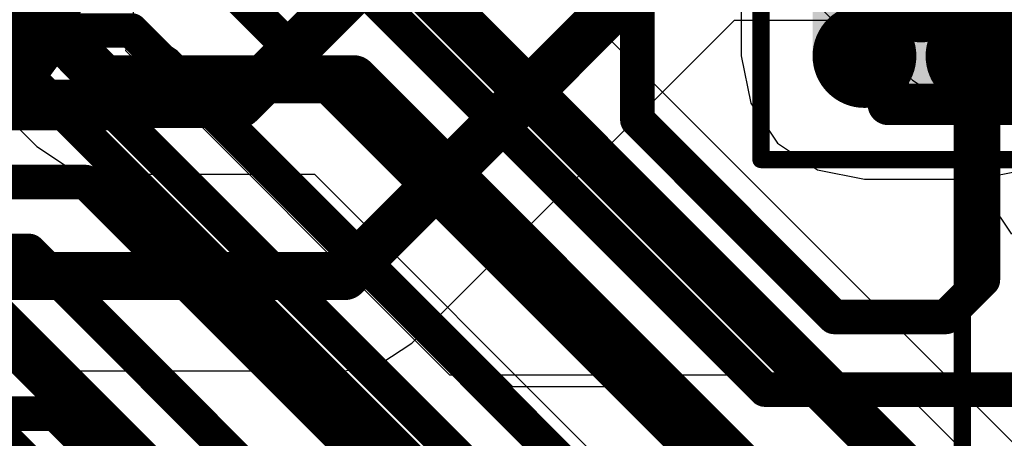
# Model space of a CAD drawing. Header units: millimetres. Extents: x -2 to 68, y -2 to 27.4.
# Tile 452 of 594: x 43.5 to 46.4, y 9.8 to 11. Entities that reach past the tile are written whole.
import ezdxf

# ---------------------------------------------------------------- set-up
doc = ezdxf.new("R2010")
doc.units = ezdxf.units.MM
for name, color, linetype in [('BottomLayer', 5, 'Continuous'), ('BottomPaste', 16, 'Continuous'), ('BottomSolder', 6, 'Continuous'), ('Mechanical10', 56, 'Continuous'), ('Mechanical15', 56, 'Continuous'), ('Mechanical6', 56, 'Continuous'), ('MidLayer1', 16, 'Continuous'), ('MidLayer2', 76, 'Continuous'), ('MidLayer3', 90, 'Continuous'), ('MidLayer4', 156, 'Continuous'), ('MidLayer5', 130, 'Continuous'), ('MidLayer6', 216, 'Continuous'), ('MidLayer8', 54, 'Continuous'), ('TopLayer', 1, 'Continuous')]:
    doc.layers.add(name, color=color, linetype=linetype)

# ---------------------------------------------------------------- blocks, each defined once
blk = doc.blocks.new('TP_0_8MM_B_19')
at = {"layer": 'BottomLayer', "const_width": 0.4001}
blk.add_lwpolyline([(-0.2, 0, 1), (0.2, 0, 1)], format="xyb", close=True, dxfattribs=at)
at = {"layer": 'BottomSolder', "const_width": 0.45}
blk.add_lwpolyline([(-0.225, 0, 1), (0.225, 0, 1)], format="xyb", close=True, dxfattribs=at)
blk = doc.blocks.new('MT53D512M32D2DS_053_WT_D_F_________1_168')
at = {"layer": 'Mechanical15', "const_width": 0.05}
blk.add_lwpolyline([(5.25, 7.5), (5.25, -7.5)], dxfattribs=at)
blk = doc.blocks.new('CAP_0402_B_332')
at = {"layer": 'BottomLayer', "const_width": 0.1508}
for points in [[(-0.6746, 0.1392, 1), (-0.5238, 0.1392, 1)], [(-0.3462, 0.1392, 1), (-0.1954, 0.1392, 1)], [(0.1954, 0.1392, 1), (0.3462, 0.1392, 1)], [(0.5238, 0.1392, 1), (0.6746, 0.1392, 1)], [(-0.6746, -0.1392, 1), (-0.5238, -0.1392, 1)], [(-0.3462, -0.1392, 1), (-0.1954, -0.1392, 1)], [(0.1954, -0.1392, 1), (0.3462, -0.1392, 1)], [(0.5238, -0.1392, 1), (0.6746, -0.1392, 1)]]:
    blk.add_lwpolyline(points, format="xyb", close=True, dxfattribs=at)
at = {"layer": 'BottomLayer'}
for points in [[(-0.2708, 0.29), (-0.5992, 0.29), (-0.2708, -0.29), (-0.5992, -0.29)], [(0.2708, -0.29), (0.5992, -0.29), (0.2708, 0.29), (0.5992, 0.29)], [(-0.12, 0.1392), (-0.75, 0.1392), (-0.12, -0.1392), (-0.75, -0.1392)], [(0.12, -0.1392), (0.75, -0.1392), (0.12, 0.1392), (0.75, 0.1392)]]:
    blk.add_solid(points, dxfattribs=at)
at = {"layer": 'BottomPaste', "const_width": 0.1508}
for points in [[(-0.6746, 0.1392, 1), (-0.5238, 0.1392, 1)], [(-0.3462, 0.1392, 1), (-0.1954, 0.1392, 1)], [(0.1954, 0.1392, 1), (0.3462, 0.1392, 1)], [(0.5238, 0.1392, 1), (0.6746, 0.1392, 1)], [(-0.6746, -0.1392, 1), (-0.5238, -0.1392, 1)], [(-0.3462, -0.1392, 1), (-0.1954, -0.1392, 1)], [(0.1954, -0.1392, 1), (0.3462, -0.1392, 1)], [(0.5238, -0.1392, 1), (0.6746, -0.1392, 1)]]:
    blk.add_lwpolyline(points, format="xyb", close=True, dxfattribs=at)
at = {"layer": 'BottomPaste'}
for points in [[(-0.2708, 0.29), (-0.5992, 0.29), (-0.2708, -0.29), (-0.5992, -0.29)], [(0.2708, -0.29), (0.5992, -0.29), (0.2708, 0.29), (0.5992, 0.29)], [(-0.12, 0.1392), (-0.75, 0.1392), (-0.12, -0.1392), (-0.75, -0.1392)], [(0.12, -0.1392), (0.75, -0.1392), (0.12, 0.1392), (0.75, 0.1392)]]:
    blk.add_solid(points, dxfattribs=at)
at = {"layer": 'BottomSolder', "const_width": 0.1508}
for points in [[(-0.6746, 0.1392, 1), (-0.5238, 0.1392, 1)], [(-0.3462, 0.1392, 1), (-0.1954, 0.1392, 1)], [(0.1954, 0.1392, 1), (0.3462, 0.1392, 1)], [(0.5238, 0.1392, 1), (0.6746, 0.1392, 1)], [(-0.6746, -0.1392, 1), (-0.5238, -0.1392, 1)], [(-0.3462, -0.1392, 1), (-0.1954, -0.1392, 1)], [(0.1954, -0.1392, 1), (0.3462, -0.1392, 1)], [(0.5238, -0.1392, 1), (0.6746, -0.1392, 1)]]:
    blk.add_lwpolyline(points, format="xyb", close=True, dxfattribs=at)
at = {"layer": 'BottomSolder'}
for points in [[(-0.2708, 0.29), (-0.5992, 0.29), (-0.2708, -0.29), (-0.5992, -0.29)], [(0.2708, -0.29), (0.5992, -0.29), (0.2708, 0.29), (0.5992, 0.29)], [(-0.12, 0.1392), (-0.75, 0.1392), (-0.12, -0.1392), (-0.75, -0.1392)], [(0.12, -0.1392), (0.75, -0.1392), (0.12, 0.1392), (0.75, 0.1392)]]:
    blk.add_solid(points, dxfattribs=at)
at = {"layer": 'Mechanical10', "const_width": 0.12}
for points in [[(-0.53, 0.28), (-0.53, -0.28)], [(0.53, 0.28), (-0.53, 0.28)], [(0.53, 0.28), (0.53, -0.28)], [(0.53, -0.28), (-0.53, -0.28)]]:
    blk.add_lwpolyline(points, dxfattribs=at)
at = {"layer": 'Mechanical10', "const_width": 0.06}
for points in [[(-0.56, 0.28, 1), (-0.5, 0.28, 1)], [(-0.56, 0.28, 1), (-0.5, 0.28, 1)], [(0.5, 0.28, 1), (0.56, 0.28, 1)], [(0.5, 0.28, 1), (0.56, 0.28, 1)], [(-0.56, -0.28, 1), (-0.5, -0.28, 1)], [(-0.56, -0.28, 1), (-0.5, -0.28, 1)], [(0.5, -0.28, 1), (0.56, -0.28, 1)], [(0.5, -0.28, 1), (0.56, -0.28, 1)]]:
    blk.add_lwpolyline(points, format="xyb", close=True, dxfattribs=at)
at = {"layer": 'Mechanical6', "const_width": 0.05}
for points in [[(-0.9, 0.44), (-0.9, -0.44)], [(0.9, 0.44), (-0.9, 0.44)], [(0.9, 0.44), (0.9, -0.44)], [(0, 0.22), (0, -0.22)], [(0.22, 0), (-0.22, 0)], [(0.9, -0.44), (-0.9, -0.44)]]:
    blk.add_lwpolyline(points, dxfattribs=at)
at = {"layer": 'Mechanical6'}
for points, const_width in [([(-0.9125, 0.44, 1), (-0.8875, 0.44, 1)], 0.025), ([(-0.9125, 0.44, 1), (-0.8875, 0.44, 1)], 0.025), ([(0.8875, 0.44, 1), (0.9125, 0.44, 1)], 0.025), ([(0.8875, 0.44, 1), (0.9125, 0.44, 1)], 0.025), ([(-0.0125, 0.22, 1), (0.0125, 0.22, 1)], 0.025), ([(0.165, 0, 1), (-0.165, 0, 1)], 0.05), ([(-0.2325, 0, 1), (-0.2075, 0, 1)], 0.025), ([(-0.1775, 0, 1), (-0.1525, 0, 1)], 0.025), ([(0.1525, 0, 1), (0.1775, 0, 1)], 0.025), ([(0.2075, 0, 1), (0.2325, 0, 1)], 0.025), ([(-0.0125, -0.22, 1), (0.0125, -0.22, 1)], 0.025), ([(-0.9125, -0.44, 1), (-0.8875, -0.44, 1)], 0.025), ([(-0.9125, -0.44, 1), (-0.8875, -0.44, 1)], 0.025), ([(0.8875, -0.44, 1), (0.9125, -0.44, 1)], 0.025), ([(0.8875, -0.44, 1), (0.9125, -0.44, 1)], 0.025)]:
    blk.add_lwpolyline(points, format="xyb", close=True, dxfattribs=dict(at, const_width=const_width))

msp = doc.modelspace()

# ---------------------------------------------------------------- linework, layer by layer
at = {"layer": 'BottomLayer'}
for p, q in [((45.6081, 11.2042), (45.6081, 10.9258)), ((43.8201, 10.9404), (43.8618, 11.15)), ((44.7612, 9.9993), (43.8201, 10.9404)), ((45.6081, 10.9258), (45.6354, 10.7889)), ((45.6354, 10.7889), (45.7129, 10.6729)), ((45.7129, 10.6729), (45.8289, 10.5954)), ((45.8289, 10.5954), (45.9658, 10.5681)), ((46.2942, 10.5681), (46.4311, 10.5954)), ((45.9658, 10.5681), (46.2942, 10.5681)), ((45.9272, 9.9993), (44.7612, 9.9993)), ((46.0248, 9.9799), (45.9272, 9.9993)), ((46.1074, 9.9246), (46.0248, 9.9799)), ((46.6143, 9.4177), (46.1074, 9.9246))]:
    msp.add_line(p, q, dxfattribs=at)
for points, const_width in [([(46.13, 11.065), (46.1973, 11.1323)], 0.2), ([(43.25, 11.15), (44.6556, 9.7444)], 0.1), ([(42.5498, 9.8873), (43.616, 9.8873)], 0.1), ([(43.616, 9.8873), (44.0556, 9.4477)], 0.1)]:
    msp.add_lwpolyline(points, dxfattribs=dict(at, const_width=const_width))
for points, const_width in [([(46.08, 11.065, 1), (46.18, 11.065, 1)], 0.1), ([(43.591, 9.8873, 1), (43.641, 9.8873, 1)], 0.05), ([(43.591, 9.8873, 1), (43.641, 9.8873, 1)], 0.05)]:
    msp.add_lwpolyline(points, format="xyb", close=True, dxfattribs=dict(at, const_width=const_width))
at = {"layer": 'MidLayer1'}
for p, q in [((46.3927, 10.8413), (46.3264, 10.7421)), ((46.3264, 10.7421), (46.3031, 10.625)), ((46.3031, 10.625), (46.3264, 10.5079)), ((46.3264, 10.5079), (46.3927, 10.4087))]:
    msp.add_line(p, q, dxfattribs=at)
at = {"layer": 'MidLayer2'}
for p, q in [((44.6506, 10.0923), (45.588, 11.0297)), ((45.588, 11.0297), (46.4246, 11.0297)), ((46.3927, 10.8413), (46.3264, 10.7421)), ((46.3264, 10.7421), (46.3031, 10.625)), ((46.3031, 10.625), (46.3264, 10.5079)), ((46.3264, 10.5079), (46.3927, 10.4087)), ((44.5613, 10.0327), (44.6506, 10.0923)), ((42.7189, 10.0117), (44.456, 10.0117)), ((44.456, 10.0117), (44.5613, 10.0327))]:
    msp.add_line(p, q, dxfattribs=at)
at = {"layer": 'MidLayer2', "const_width": 0.14}
for points in [[(44.1505, 10.787), (45.7415, 12.378)], [(44.456, 10.287), (45.474, 11.305)], [(42.0533, 10.787), (44.1505, 10.787)], [(42.004, 10.287), (44.456, 10.287)]]:
    msp.add_lwpolyline(points, dxfattribs=at)
at = {"layer": 'MidLayer2', "const_width": 0.07}
for points in [[(44.1155, 10.787, 1), (44.1855, 10.787, 1)], [(44.1155, 10.787, 1), (44.1855, 10.787, 1)], [(44.421, 10.287, 1), (44.491, 10.287, 1)], [(44.421, 10.287, 1), (44.491, 10.287, 1)]]:
    msp.add_lwpolyline(points, format="xyb", close=True, dxfattribs=at)
at = {"layer": 'MidLayer3'}
for p, q in [((44.9263, 11.9769), (45.8795, 11.0237)), ((46.5267, 9.673), (44.889, 11.3107)), ((45.8795, 11.0237), (45.9324, 10.9883)), ((45.9324, 10.9883), (45.9949, 10.9759)), ((45.9949, 10.9759), (46.3655, 10.9759)), ((46.3655, 10.9759), (46.4041, 10.8489)), ((43.3429, 10.8817), (43.5613, 10.6633)), ((46.3927, 10.8413), (46.3264, 10.7421)), ((46.3264, 10.7421), (46.3031, 10.625)), ((43.5613, 10.6633), (43.6506, 10.6037)), ((46.3031, 10.625), (46.3264, 10.5079)), ((43.6506, 10.6037), (43.7559, 10.5827)), ((43.7559, 10.5827), (44.368, 10.5827)), ((44.368, 10.5827), (45.1964, 9.7543)), ((46.3264, 10.5079), (46.3927, 10.4087))]:
    msp.add_line(p, q, dxfattribs=at)
at = {"layer": 'MidLayer3', "const_width": 0.14}
for points in [[(43.4569, 11.157), (43.7559, 10.858)], [(44.6944, 11.116), (46.4126, 9.3977)], [(43.7559, 10.858), (44.482, 10.858)], [(44.482, 10.858), (46.2699, 9.0701)]]:
    msp.add_lwpolyline(points, dxfattribs=at)
at = {"layer": 'MidLayer3', "const_width": 0.07}
for points in [[(43.7209, 10.858, 1), (43.7909, 10.858, 1)], [(43.7209, 10.858, 1), (43.7909, 10.858, 1)], [(44.447, 10.858, 1), (44.517, 10.858, 1)], [(44.447, 10.858, 1), (44.517, 10.858, 1)]]:
    msp.add_lwpolyline(points, format="xyb", close=True, dxfattribs=at)
at = {"layer": 'MidLayer4'}
for p, q in [((46.3927, 10.8413), (46.3264, 10.7421)), ((46.3264, 10.7421), (46.3031, 10.625)), ((46.3031, 10.625), (46.3264, 10.5079)), ((46.3264, 10.5079), (46.3927, 10.4087))]:
    msp.add_line(p, q, dxfattribs=at)
at = {"layer": 'MidLayer5'}
for p, q in [((43.5265, 11.0147), (43.43, 11.1267)), ((43.7889, 11.0147), (43.5265, 11.0147)), ((43.8864, 10.9953), (43.7889, 11.0147)), ((43.9691, 10.9401), (43.8864, 10.9953)), ((44.9442, 9.965), (43.9691, 10.9401)), ((46.3927, 10.8413), (46.3264, 10.7421)), ((46.3264, 10.7421), (46.3031, 10.625)), ((46.3031, 10.625), (46.3264, 10.5079)), ((46.3264, 10.5079), (46.3927, 10.4087)), ((45.2461, 9.965), (44.9442, 9.965)), ((45.3436, 9.9456), (45.2461, 9.965)), ((45.4263, 9.8904), (45.3436, 9.9456)), ((45.6591, 9.6576), (45.4263, 9.8904))]:
    msp.add_line(p, q, dxfattribs=at)
at = {"layer": 'MidLayer5', "const_width": 0.1}
for points in [[(42.5461, 10.7598), (43.7889, 10.7598)], [(43.7889, 10.7598), (44.8386, 9.7101)], [(42.718, 10.5598), (43.7034, 10.5598)], [(43.7034, 10.5598), (44.8824, 9.3808)], [(42.5573, 10.3598), (43.5389, 10.3598)], [(43.5389, 10.3598), (44.9583, 8.9404)], [(43.4056, 10.1598), (44.5604, 9.005)], [(43.3228, 9.9598), (44.3604, 8.9222)]]:
    msp.add_lwpolyline(points, dxfattribs=at)
at = {"layer": 'MidLayer5', "const_width": 0.05}
for points in [[(43.7639, 10.7598, 1), (43.8139, 10.7598, 1)], [(43.7639, 10.7598, 1), (43.8139, 10.7598, 1)], [(43.6784, 10.5598, 1), (43.7284, 10.5598, 1)], [(43.6784, 10.5598, 1), (43.7284, 10.5598, 1)], [(43.5139, 10.3598, 1), (43.5639, 10.3598, 1)], [(43.5139, 10.3598, 1), (43.5639, 10.3598, 1)]]:
    msp.add_lwpolyline(points, format="xyb", close=True, dxfattribs=at)
at = {"layer": 'MidLayer6'}
for p, q in [((46.3927, 10.8413), (46.3264, 10.7421)), ((46.3264, 10.7421), (46.3031, 10.625)), ((46.3031, 10.625), (46.3264, 10.5079)), ((46.3264, 10.5079), (46.3927, 10.4087))]:
    msp.add_line(p, q, dxfattribs=at)
at = {"layer": 'MidLayer8'}
for p, q in [((46.25, 11), (45.75, 11.5)), ((45.6058, 11.3558), (46.1058, 10.8558)), ((48.0613, 11), (46.25, 11)), ((46.1058, 10.8558), (46.172, 10.8116)), ((46.172, 10.8116), (46.25, 10.7961)), ((46.25, 10.7961), (48.0613, 10.7961))]:
    msp.add_line(p, q, dxfattribs=at)
at = {"layer": 'TopLayer', "const_width": 0.1}
for points in [[(45.306, 10.74), (45.306, 11.508)], [(44.134, 11.5), (45.677, 9.957)], [(43.995, 11.25), (45.6172, 9.6278)], [(46.31, 10.2755), (46.31, 11.219)], [(42.625, 11), (43.836, 11)], [(43.836, 11), (45.811, 9.025)], [(45.306, 10.74), (45.878, 10.168)], [(43.131, 10.5), (45.7667, 7.8643)], [(46.2025, 10.168), (46.31, 10.2755)], [(45.878, 10.168), (46.2025, 10.168)], [(45.677, 9.957), (46.527, 9.957)]]:
    msp.add_lwpolyline(points, dxfattribs=at)
at = {"layer": 'TopLayer', "const_width": 0.05}
for points in [[(43.811, 11, 1), (43.861, 11, 1)], [(43.811, 11, 1), (43.861, 11, 1)], [(45.281, 10.74, 1), (45.331, 10.74, 1)], [(45.281, 10.74, 1), (45.331, 10.74, 1)], [(46.285, 10.2755, 1), (46.335, 10.2755, 1)], [(46.285, 10.2755, 1), (46.335, 10.2755, 1)], [(45.853, 10.168, 1), (45.903, 10.168, 1)], [(45.853, 10.168, 1), (45.903, 10.168, 1)], [(46.1775, 10.168, 1), (46.2275, 10.168, 1)], [(46.1775, 10.168, 1), (46.2275, 10.168, 1)], [(45.652, 9.957, 1), (45.702, 9.957, 1)], [(45.652, 9.957, 1), (45.702, 9.957, 1)]]:
    msp.add_lwpolyline(points, format="xyb", close=True, dxfattribs=at)

# ---------------------------------------------------------------- block references
for name, p, rotation in [('MT53D512M32D2DS_053_WT_D_F_________1_168', (51.5, 15.5), 180), ('TP_0_8MM_B_19', (43.25, 11.15), 90), ('CAP_0402_B_332', (46.565, 11.065), 180)]:
    msp.add_blockref(name, p, dxfattribs=dict(rotation=rotation))

doc.saveas('drawing.dxf')
